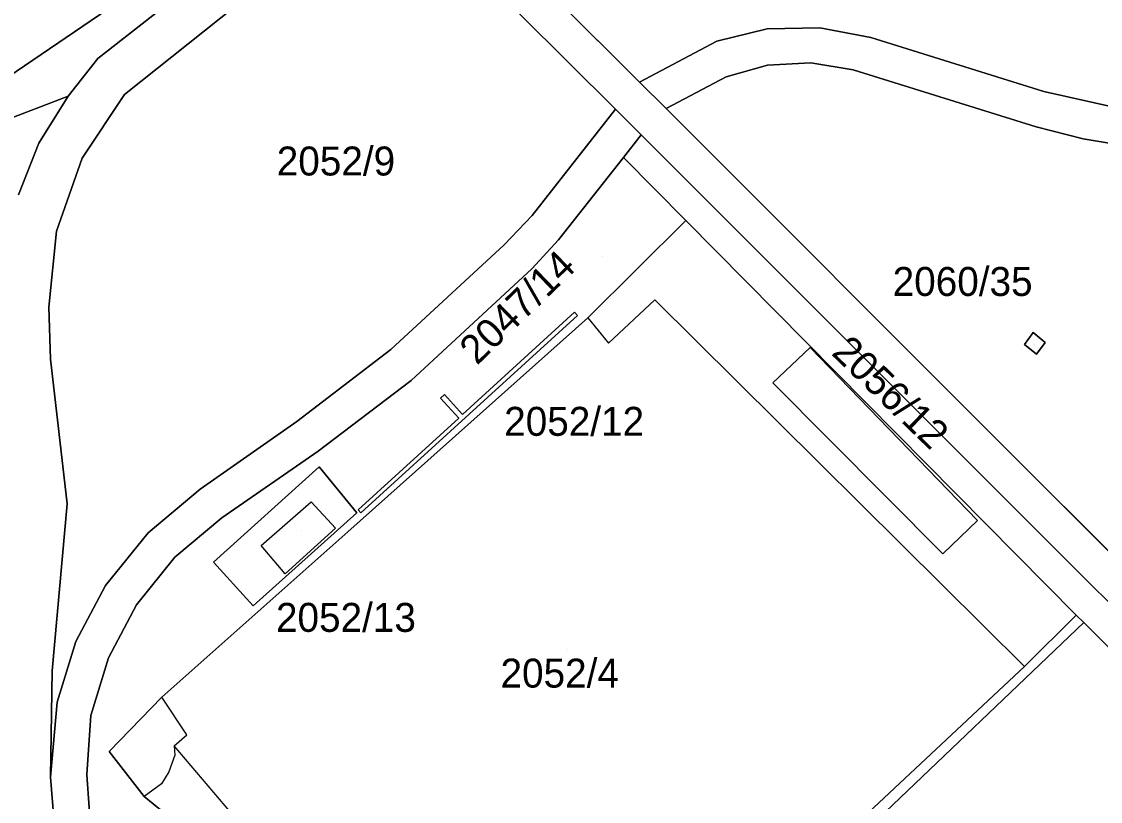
# Model space of a CAD drawing. Extents: x -263423 to -261326, y -1240067 to -1237864.
# Drawn here: x -262447.9 to -262373.4, y -1239200.9 to -1239147 of the extents above; entities that cross this region are included whole.
import ezdxf

# ---------------------------------------------------------------- set-up
doc = ezdxf.new("R2010")
doc.units = 0
for name, color, linetype in [('body_kn', 7, 'Continuous'), ('kladpar_druhypozemkov', 7, 'Continuous'), ('kladpar_hranice', 7, 'Continuous'), ('kladpar_parcelnecisla', 7, 'Continuous'), ('kladpar_plochy', 7, 'Continuous'), ('kladpar_sipky', 7, 'Continuous'), ('zappar_hrandruhpozemk', 7, 'Continuous')]:
    doc.layers.add(name, color=color, linetype=linetype)

msp = doc.modelspace()

# ---------------------------------------------------------------- linework, layer by layer
at = {"layer": 'body_kn'}
for p, q in [((-262396.42, -1239147.51), (-262396.42, -1239147.51)), ((-262392.79, -1239147.43), (-262392.79, -1239147.43)), ((-262389.27, -1239148.1), (-262389.27, -1239148.1)), ((-262399.9, -1239148.35), (-262399.9, -1239148.35)), ((-262442.68, -1239149.56), (-262442.68, -1239149.56)), ((-262396.41, -1239150.01), (-262396.41, -1239150.01)), ((-262393.41, -1239149.85), (-262393.41, -1239149.85)), ((-262390.48, -1239150.33), (-262390.48, -1239150.33)), ((-262405.25, -1239151.18), (-262405.25, -1239151.18)), ((-262399.27, -1239150.81), (-262399.27, -1239150.81)), ((-262440.84, -1239152.03), (-262440.84, -1239152.03)), ((-262440.84, -1239152.03), (-262440.84, -1239152.03)), ((-262377.32, -1239151.83), (-262377.32, -1239151.83)), ((-262444.73, -1239152.14), (-262444.73, -1239152.14)), ((-262406.91, -1239153.06), (-262406.91, -1239153.06)), ((-262403.41, -1239153.01), (-262403.41, -1239153.01)), ((-262405.13, -1239154.83), (-262405.13, -1239154.83)), ((-262377.84, -1239154.28), (-262377.84, -1239154.28)), ((-262446.74, -1239155.4), (-262446.74, -1239155.4)), ((-262374.59, -1239155.1), (-262374.59, -1239155.1)), ((-262443.75, -1239156.43), (-262443.75, -1239156.43)), ((-262406.35, -1239156.38), (-262406.35, -1239156.38)), ((-262412.67, -1239160.39), (-262412.67, -1239160.39)), ((-262402.04, -1239160.74), (-262402.04, -1239160.74)), ((-262402.04, -1239160.74), (-262402.04, -1239160.74)), ((-262445.53, -1239161.48), (-262445.53, -1239161.48)), ((-262414.61, -1239162.43), (-262414.61, -1239162.43)), ((-262410.84, -1239162.08), (-262410.84, -1239162.08)), ((-262412.69, -1239164.08), (-262412.69, -1239164.08)), ((-262446.05, -1239166.72), (-262446.05, -1239166.72)), ((-262404.18, -1239166.21), (-262404.18, -1239166.21)), ((-262409.73, -1239167.08), (-262409.73, -1239167.08)), ((-262409.53, -1239167.3), (-262409.53, -1239167.3)), ((-262408.81, -1239167.45), (-262408.81, -1239167.45)), ((-262408.81, -1239167.45), (-262408.81, -1239167.45)), ((-262378.06, -1239168.48), (-262378.06, -1239168.48)), ((-262377.23, -1239169.16), (-262377.23, -1239169.16)), ((-262377.23, -1239169.16), (-262377.23, -1239169.16)), ((-262422.43, -1239169.65), (-262422.43, -1239169.65)), ((-262407.4, -1239169.22), (-262407.4, -1239169.22)), ((-262393.45, -1239169.51), (-262393.45, -1239169.51)), ((-262378.66, -1239169.31), (-262378.66, -1239169.31)), ((-262445.94, -1239170.31), (-262445.94, -1239170.31)), ((-262377.83, -1239169.96), (-262377.83, -1239169.96)), ((-262421.03, -1239171.78), (-262421.03, -1239171.78)), ((-262396.03, -1239171.95), (-262396.03, -1239171.95)), ((-262396.03, -1239171.95), (-262396.03, -1239171.95)), ((-262418.73, -1239172.76), (-262418.73, -1239172.76)), ((-262419, -1239173), (-262419, -1239173)), ((-262417.74, -1239174.38), (-262417.74, -1239174.38)), ((-262417.47, -1239174.14), (-262417.47, -1239174.14)), ((-262428.92, -1239174.62), (-262428.92, -1239174.62)), ((-262380.16, -1239176.25), (-262380.16, -1239176.25)), ((-262427.46, -1239176.67), (-262427.46, -1239176.67)), ((-262427.39, -1239177.75), (-262427.39, -1239177.75)), ((-262382.29, -1239177.65), (-262382.29, -1239177.65)), ((-262435.61, -1239179.3), (-262435.61, -1239179.3)), ((-262444.8, -1239180.31), (-262444.8, -1239180.31)), ((-262427.94, -1239180.16), (-262427.94, -1239180.16)), ((-262424.77, -1239180.94), (-262424.77, -1239180.94)), ((-262424.69, -1239180.71), (-262424.69, -1239180.71)), ((-262424.69, -1239180.71), (-262424.69, -1239180.71)), ((-262424.49, -1239180.93), (-262424.49, -1239180.93)), ((-262434.1, -1239181.28), (-262434.1, -1239181.28)), ((-262381.9, -1239181.45), (-262381.9, -1239181.45)), ((-262439.2, -1239182.31), (-262439.2, -1239182.31)), ((-262426.25, -1239181.99), (-262426.25, -1239181.99)), ((-262425.39, -1239182.25), (-262425.39, -1239182.25)), ((-262431.39, -1239183.18), (-262431.39, -1239183.18)), ((-262431.39, -1239183.18), (-262431.39, -1239183.18)), ((-262437.34, -1239183.99), (-262437.34, -1239183.99)), ((-262384.29, -1239183.76), (-262384.29, -1239183.76)), ((-262434.69, -1239184.33), (-262434.69, -1239184.33)), ((-262429.73, -1239185.15), (-262429.73, -1239185.15)), ((-262442.13, -1239185.95), (-262442.13, -1239185.95)), ((-262440, -1239187.28), (-262440, -1239187.28)), ((-262431.93, -1239187.36), (-262431.93, -1239187.36)), ((-262431.93, -1239187.36), (-262431.93, -1239187.36)), ((-262375.07, -1239187.99), (-262375.07, -1239187.99)), ((-262374.56, -1239188.5), (-262374.56, -1239188.5)), ((-262374.56, -1239188.5), (-262374.56, -1239188.5)), ((-262444.18, -1239189.82), (-262444.18, -1239189.82)), ((-262441.94, -1239190.95), (-262441.94, -1239190.95)), ((-262445.82, -1239191.85), (-262445.82, -1239191.85)), ((-262378.66, -1239191.54), (-262378.66, -1239191.54)), ((-262378.66, -1239191.54), (-262378.66, -1239191.54)), ((-262438.25, -1239193.66), (-262438.25, -1239193.66)), ((-262445.49, -1239194), (-262445.49, -1239194)), ((-262443.15, -1239194.92), (-262443.15, -1239194.92)), ((-262436.52, -1239196.25), (-262436.52, -1239196.25)), ((-262441.89, -1239197.42), (-262441.89, -1239197.42)), ((-262437.4, -1239197.02), (-262437.4, -1239197.02)), ((-262437.34, -1239197.66), (-262437.34, -1239197.66)), ((-262437.77, -1239198.81), (-262437.77, -1239198.81)), ((-262445.93, -1239199.19), (-262445.93, -1239199.19)), ((-262443.44, -1239199), (-262443.44, -1239199)), ((-262438.28, -1239199.64), (-262438.28, -1239199.64)), ((-262439.47, -1239200.53), (-262439.47, -1239200.53))]:
    msp.add_line(p, q, dxfattribs=at)
at = {"layer": 'kladpar_druhypozemkov'}
for p, q in [((-262424.81, -1239155.86), (-262424.81, -1239155.86)), ((-262407.81, -1239163.2), (-262407.81, -1239163.2)), ((-262377.95, -1239169.38), (-262377.95, -1239169.38)), ((-262417.46, -1239174.29), (-262417.46, -1239174.29)), ((-262384.08, -1239178.58), (-262384.08, -1239178.58)), ((-262428.6, -1239182.18), (-262428.6, -1239182.18)), ((-262410.24, -1239190.4), (-262410.24, -1239190.4))]:
    msp.add_line(p, q, dxfattribs=at)
at = {"layer": 'kladpar_hranice'}
for points in [[(-262469.03, -1239087.65), (-262451.52, -1239105.12), (-262424.02, -1239132.47), (-262422.17, -1239134.32), (-262405.25, -1239151.18), (-262403.41, -1239153.01), (-262380.16, -1239176.25), (-262362.66, -1239193.74), (-262344.76, -1239211.59), (-262324.61, -1239231.69), (-262322.39, -1239233.91), (-262324.18, -1239235.62), (-262326.37, -1239233.46), (-262340.18, -1239219.71), (-262346.8, -1239213.09), (-262364.57, -1239195.35), (-262382.29, -1239177.65), (-262405.13, -1239154.83), (-262406.91, -1239153.06), (-262423.32, -1239136.73), (-262425.56, -1239134.5), (-262453.35, -1239106.81), (-262471.32, -1239088.91)], [(-262471.32, -1239088.91), (-262453.35, -1239106.81), (-262425.56, -1239134.5), (-262432.96, -1239141.92), (-262442.68, -1239149.56), (-262444.73, -1239152.14), (-262458.78, -1239157.53), (-262437.3, -1239142.94), (-262460.89, -1239108.12)], [(-262344.33, -1239091.13), (-262347.96, -1239098.24), (-262350.2, -1239103.95), (-262351.94, -1239109.84), (-262355.13, -1239119.52), (-262357.51, -1239127.69), (-262357.65, -1239127.65), (-262360.04, -1239136.01), (-262362.39, -1239144.03), (-262362.19, -1239144.09), (-262362.89, -1239146.57), (-262363.72, -1239148.73), (-262365.1, -1239150.58), (-262367.11, -1239152.11), (-262369.55, -1239152.96), (-262372.07, -1239153.01), (-262377.32, -1239151.83), (-262389.27, -1239148.1), (-262392.79, -1239147.43), (-262396.42, -1239147.51), (-262399.9, -1239148.35), (-262405.25, -1239151.18), (-262422.17, -1239134.32), (-262419.89, -1239130.75)], [(-262460.89, -1239108.12), (-262437.3, -1239142.94), (-262458.78, -1239157.53), (-262479.86, -1239126.48), (-262482.41, -1239122.72), (-262460.89, -1239108.12)], [(-262448.15, -1239158.97), (-262446.74, -1239155.4), (-262444.73, -1239152.14), (-262442.68, -1239149.56), (-262432.96, -1239141.92), (-262425.56, -1239134.5), (-262423.32, -1239136.73), (-262430.9, -1239144.12), (-262440.84, -1239152.03), (-262443.75, -1239156.43), (-262445.53, -1239161.48), (-262446.05, -1239166.72), (-262445.94, -1239170.31), (-262444.8, -1239180.31), (-262445.82, -1239191.85), (-262445.93, -1239199.19), (-262445.1, -1239209.66), (-262444.38, -1239213.14), (-262442.93, -1239219.52), (-262442.58, -1239226.06), (-262442.73, -1239236.48), (-262442.37, -1239246.88), (-262441.11, -1239257.98)], [(-262440.84, -1239152.03), (-262430.9, -1239144.12), (-262423.32, -1239136.73), (-262406.91, -1239153.06), (-262412.67, -1239160.39), (-262414.61, -1239162.43), (-262422.43, -1239169.65), (-262428.92, -1239174.62), (-262435.61, -1239179.3), (-262439.2, -1239182.31), (-262442.13, -1239185.95), (-262444.18, -1239189.82), (-262445.49, -1239194), (-262445.93, -1239199.19), (-262445.82, -1239191.85), (-262444.8, -1239180.31), (-262445.94, -1239170.31), (-262446.05, -1239166.72), (-262445.53, -1239161.48), (-262443.75, -1239156.43), (-262440.84, -1239152.03)], [(-262380.16, -1239176.25), (-262403.41, -1239153.01), (-262399.27, -1239150.81), (-262396.41, -1239150.01), (-262393.41, -1239149.85), (-262390.48, -1239150.33), (-262377.84, -1239154.28), (-262374.59, -1239155.1), (-262372.25, -1239155.49), (-262369.86, -1239155.49), (-262367.9, -1239155.2), (-262365.21, -1239153.93), (-262362.95, -1239151.99), (-262361.13, -1239149.05), (-262359.83, -1239144.83), (-262359.63, -1239144.88)], [(-262372.25, -1239155.49), (-262374.59, -1239155.1), (-262377.84, -1239154.28), (-262390.48, -1239150.33), (-262393.41, -1239149.85), (-262396.41, -1239150.01), (-262399.27, -1239150.81), (-262403.41, -1239153.01), (-262405.25, -1239151.18), (-262399.9, -1239148.35), (-262396.42, -1239147.51), (-262392.79, -1239147.43), (-262389.27, -1239148.1), (-262377.32, -1239151.83), (-262372.07, -1239153.01)], [(-262458.78, -1239157.53), (-262444.73, -1239152.14), (-262446.74, -1239155.4), (-262448.15, -1239158.97)], [(-262445.1, -1239209.66), (-262445.93, -1239199.19), (-262445.49, -1239194), (-262444.18, -1239189.82), (-262442.13, -1239185.95), (-262439.2, -1239182.31), (-262435.61, -1239179.3), (-262428.92, -1239174.62), (-262422.43, -1239169.65), (-262414.61, -1239162.43), (-262412.67, -1239160.39), (-262406.91, -1239153.06), (-262405.13, -1239154.83), (-262406.35, -1239156.38), (-262410.84, -1239162.08), (-262412.69, -1239164.08), (-262421.03, -1239171.78), (-262427.46, -1239176.67), (-262434.1, -1239181.28), (-262437.34, -1239183.99), (-262440, -1239187.28), (-262441.94, -1239190.95), (-262443.15, -1239194.92), (-262443.44, -1239199), (-262442.78, -1239208.22)], [(-262402.04, -1239160.74), (-262406.35, -1239156.38), (-262405.13, -1239154.83), (-262382.29, -1239177.65), (-262364.57, -1239195.35), (-262346.8, -1239213.09), (-262340.18, -1239219.71), (-262326.37, -1239233.46), (-262328.39, -1239236.98), (-262329.11, -1239241.45), (-262328.66, -1239244.15), (-262328.02, -1239246.01), (-262325.38, -1239249.68)], [(-262421.03, -1239171.78), (-262412.69, -1239164.08), (-262410.84, -1239162.08), (-262406.35, -1239156.38), (-262402.04, -1239160.74)], [(-262408.81, -1239167.45), (-262402.04, -1239160.74), (-262375.07, -1239187.99), (-262378.66, -1239191.54), (-262409.22, -1239220.13), (-262415.62, -1239222.63), (-262426.29, -1239226.82), (-262436.15, -1239205.92), (-262438.22, -1239201.54), (-262439.47, -1239200.53), (-262441.89, -1239197.42), (-262438.25, -1239193.66), (-262425.39, -1239182.25), (-262408.81, -1239167.45)], [(-262402.04, -1239160.74), (-262408.81, -1239167.45), (-262425.39, -1239182.25), (-262438.25, -1239193.66), (-262441.89, -1239197.42), (-262439.47, -1239200.53), (-262438.22, -1239201.54), (-262436.15, -1239205.92), (-262426.29, -1239226.82), (-262426.02, -1239229.54), (-262423.78, -1239251.79)], [(-262330.92, -1239250.42), (-262331.64, -1239247.44), (-262340.09, -1239224.75), (-262341.19, -1239221.81), (-262374.56, -1239188.5), (-262375.07, -1239187.99), (-262402.04, -1239160.74)], [(-262419, -1239173), (-262417.74, -1239174.38), (-262424.69, -1239180.71), (-262424.49, -1239180.93), (-262409.53, -1239167.3), (-262409.73, -1239167.08), (-262417.47, -1239174.14), (-262418.73, -1239172.76), (-262419, -1239173)], [(-262424.69, -1239180.71), (-262417.74, -1239174.38), (-262419, -1239173), (-262418.73, -1239172.76), (-262417.47, -1239174.14), (-262409.73, -1239167.08), (-262409.53, -1239167.3), (-262424.49, -1239180.93), (-262424.69, -1239180.71)], [(-262377.23, -1239169.16), (-262377.83, -1239169.96), (-262378.66, -1239169.31), (-262378.06, -1239168.48), (-262377.23, -1239169.16)], [(-262377.83, -1239169.96), (-262377.23, -1239169.16), (-262378.06, -1239168.48), (-262378.66, -1239169.31), (-262377.83, -1239169.96)], [(-262437.34, -1239183.99), (-262434.1, -1239181.28), (-262427.46, -1239176.67), (-262421.03, -1239171.78)], [(-262344.76, -1239211.59), (-262362.66, -1239193.74), (-262380.16, -1239176.25)], [(-262434.69, -1239184.33), (-262431.93, -1239187.36), (-262424.77, -1239180.94), (-262427.39, -1239177.75), (-262434.69, -1239184.33)], [(-262431.93, -1239187.36), (-262434.69, -1239184.33), (-262427.39, -1239177.75), (-262424.77, -1239180.94), (-262431.93, -1239187.36)], [(-262427.38, -1239249.37), (-262428.11, -1239240.93), (-262429.54, -1239234.81), (-262432.41, -1239229.23), (-262438.07, -1239220.25), (-262441.6, -1239213.44), (-262442.4, -1239210.53), (-262442.78, -1239208.22), (-262443.44, -1239199), (-262443.15, -1239194.92), (-262441.94, -1239190.95), (-262440, -1239187.28), (-262437.34, -1239183.99)], [(-262378.66, -1239191.54), (-262375.07, -1239187.99), (-262374.56, -1239188.5), (-262341.19, -1239221.81), (-262340.09, -1239224.75), (-262357.78, -1239223.01), (-262392.51, -1239219.6), (-262397.51, -1239270.56)], [(-262423.78, -1239251.79), (-262426.02, -1239229.54), (-262426.29, -1239226.82), (-262415.62, -1239222.63), (-262409.22, -1239220.13), (-262378.66, -1239191.54)]]:
    msp.add_lwpolyline(points, dxfattribs=at)
at = {"layer": 'kladpar_plochy'}
for p, q in [((-262405.25, -1239151.18), (-262422.17, -1239134.32)), ((-262396.42, -1239147.51), (-262399.9, -1239148.35)), ((-262392.79, -1239147.43), (-262396.42, -1239147.51)), ((-262389.27, -1239148.1), (-262392.79, -1239147.43)), ((-262377.32, -1239151.83), (-262389.27, -1239148.1)), ((-262399.9, -1239148.35), (-262405.25, -1239151.18)), ((-262399.27, -1239150.81), (-262396.41, -1239150.01)), ((-262396.41, -1239150.01), (-262393.41, -1239149.85)), ((-262393.41, -1239149.85), (-262390.48, -1239150.33)), ((-262390.48, -1239150.33), (-262377.84, -1239154.28)), ((-262403.41, -1239153.01), (-262399.27, -1239150.81)), ((-262372.07, -1239153.01), (-262377.32, -1239151.83)), ((-262458.78, -1239157.53), (-262444.73, -1239152.14)), ((-262444.73, -1239152.14), (-262446.74, -1239155.4)), ((-262380.16, -1239176.25), (-262403.41, -1239153.01)), ((-262377.84, -1239154.28), (-262374.59, -1239155.1)), ((-262446.74, -1239155.4), (-262448.15, -1239158.97)), ((-262374.59, -1239155.1), (-262372.25, -1239155.49)), ((-262410.84, -1239162.08), (-262406.35, -1239156.38)), ((-262406.35, -1239156.38), (-262402.04, -1239160.74)), ((-262402.04, -1239160.74), (-262408.81, -1239167.45)), ((-262412.69, -1239164.08), (-262410.84, -1239162.08)), ((-262421.03, -1239171.78), (-262412.69, -1239164.08)), ((-262408.81, -1239167.45), (-262425.39, -1239182.25)), ((-262424.49, -1239180.93), (-262409.53, -1239167.3)), ((-262409.73, -1239167.08), (-262417.47, -1239174.14)), ((-262409.53, -1239167.3), (-262409.73, -1239167.08)), ((-262378.06, -1239168.48), (-262378.66, -1239169.31)), ((-262377.23, -1239169.16), (-262378.06, -1239168.48)), ((-262377.83, -1239169.96), (-262377.23, -1239169.16)), ((-262378.66, -1239169.31), (-262377.83, -1239169.96)), ((-262427.46, -1239176.67), (-262421.03, -1239171.78)), ((-262418.73, -1239172.76), (-262419, -1239173)), ((-262417.47, -1239174.14), (-262418.73, -1239172.76)), ((-262419, -1239173), (-262417.74, -1239174.38)), ((-262417.74, -1239174.38), (-262424.69, -1239180.71)), ((-262362.66, -1239193.74), (-262380.16, -1239176.25)), ((-262434.1, -1239181.28), (-262427.46, -1239176.67)), ((-262427.39, -1239177.75), (-262434.69, -1239184.33)), ((-262424.77, -1239180.94), (-262427.39, -1239177.75)), ((-262431.93, -1239187.36), (-262424.77, -1239180.94)), ((-262424.69, -1239180.71), (-262424.49, -1239180.93)), ((-262437.34, -1239183.99), (-262434.1, -1239181.28)), ((-262425.39, -1239182.25), (-262438.25, -1239193.66)), ((-262440, -1239187.28), (-262437.34, -1239183.99)), ((-262434.69, -1239184.33), (-262431.93, -1239187.36)), ((-262441.94, -1239190.95), (-262440, -1239187.28)), ((-262443.15, -1239194.92), (-262441.94, -1239190.95)), ((-262438.25, -1239193.66), (-262441.89, -1239197.42)), ((-262443.44, -1239199), (-262443.15, -1239194.92)), ((-262441.89, -1239197.42), (-262439.47, -1239200.53)), ((-262442.78, -1239208.22), (-262443.44, -1239199)), ((-262439.47, -1239200.53), (-262438.22, -1239201.54))]:
    msp.add_line(p, q, dxfattribs=at)
for points in [[(-262469.03, -1239087.65), (-262451.52, -1239105.12), (-262424.02, -1239132.47), (-262422.17, -1239134.32), (-262405.25, -1239151.18), (-262403.41, -1239153.01), (-262380.16, -1239176.25), (-262362.66, -1239193.74), (-262344.76, -1239211.59), (-262324.61, -1239231.69), (-262322.39, -1239233.91), (-262324.18, -1239235.62), (-262326.37, -1239233.46), (-262340.18, -1239219.71), (-262346.8, -1239213.09), (-262364.57, -1239195.35), (-262382.29, -1239177.65), (-262405.13, -1239154.83), (-262406.91, -1239153.06), (-262423.32, -1239136.73), (-262425.56, -1239134.5), (-262453.35, -1239106.81), (-262471.32, -1239088.91)], [(-262471.32, -1239088.91), (-262453.35, -1239106.81), (-262425.56, -1239134.5), (-262432.96, -1239141.92), (-262442.68, -1239149.56), (-262444.73, -1239152.14), (-262458.78, -1239157.53), (-262437.3, -1239142.94), (-262460.89, -1239108.12), (-262482.41, -1239122.72), (-262479.86, -1239126.48), (-262481.17, -1239127.46), (-262484.56, -1239129.75), (-262487.84, -1239131.98), (-262491.72, -1239125.66), (-262490.44, -1239124.76), (-262488.94, -1239123.71), (-262483.99, -1239119.95), (-262461.19, -1239105.55), (-262458.2, -1239103.74), (-262458.8, -1239103.12), (-262459.74, -1239102.05), (-262466.53, -1239094.33)], [(-262448.15, -1239158.97), (-262446.74, -1239155.4), (-262444.73, -1239152.14), (-262442.68, -1239149.56), (-262432.96, -1239141.92), (-262425.56, -1239134.5), (-262423.32, -1239136.73), (-262430.9, -1239144.12), (-262440.84, -1239152.03), (-262443.75, -1239156.43), (-262445.53, -1239161.48), (-262446.05, -1239166.72), (-262445.94, -1239170.31), (-262444.8, -1239180.31), (-262445.82, -1239191.85), (-262445.93, -1239199.19), (-262445.1, -1239209.66), (-262444.38, -1239213.14), (-262442.93, -1239219.52), (-262442.58, -1239226.06), (-262442.73, -1239236.48), (-262442.37, -1239246.88), (-262441.11, -1239257.98)], [(-262372.25, -1239155.49), (-262374.59, -1239155.1), (-262377.84, -1239154.28), (-262390.48, -1239150.33), (-262393.41, -1239149.85), (-262396.41, -1239150.01), (-262399.27, -1239150.81), (-262403.41, -1239153.01), (-262405.25, -1239151.18), (-262399.9, -1239148.35), (-262396.42, -1239147.51), (-262392.79, -1239147.43), (-262389.27, -1239148.1), (-262377.32, -1239151.83), (-262372.07, -1239153.01)], [(-262445.1, -1239209.66), (-262445.93, -1239199.19), (-262445.49, -1239194), (-262444.18, -1239189.82), (-262442.13, -1239185.95), (-262439.2, -1239182.31), (-262435.61, -1239179.3), (-262428.92, -1239174.62), (-262422.43, -1239169.65), (-262414.61, -1239162.43), (-262412.67, -1239160.39), (-262406.91, -1239153.06), (-262405.13, -1239154.83), (-262406.35, -1239156.38), (-262410.84, -1239162.08), (-262412.69, -1239164.08), (-262421.03, -1239171.78), (-262427.46, -1239176.67), (-262434.1, -1239181.28), (-262437.34, -1239183.99), (-262440, -1239187.28), (-262441.94, -1239190.95), (-262443.15, -1239194.92), (-262443.44, -1239199), (-262442.78, -1239208.22)], [(-262330.92, -1239250.42), (-262331.64, -1239247.44), (-262340.09, -1239224.75), (-262341.19, -1239221.81), (-262374.56, -1239188.5), (-262375.07, -1239187.99), (-262402.04, -1239160.74), (-262406.35, -1239156.38), (-262405.13, -1239154.83), (-262382.29, -1239177.65), (-262364.57, -1239195.35), (-262346.8, -1239213.09), (-262340.18, -1239219.71), (-262326.37, -1239233.46), (-262328.39, -1239236.98), (-262329.11, -1239241.45), (-262328.66, -1239244.15), (-262328.02, -1239246.01), (-262325.38, -1239249.68)], [(-262423.78, -1239251.79), (-262426.02, -1239229.54), (-262426.29, -1239226.82), (-262415.62, -1239222.63), (-262409.22, -1239220.13), (-262378.66, -1239191.54), (-262375.07, -1239187.99), (-262374.56, -1239188.5), (-262341.19, -1239221.81), (-262340.09, -1239224.75), (-262357.78, -1239223.01), (-262392.51, -1239219.6), (-262397.51, -1239270.56)]]:
    msp.add_lwpolyline(points, dxfattribs=at)
for points in [[(-262460.89, -1239108.12), (-262437.3, -1239142.94), (-262458.78, -1239157.53), (-262479.86, -1239126.48), (-262482.41, -1239122.72)], [(-262440.84, -1239152.03), (-262430.9, -1239144.12), (-262423.32, -1239136.73), (-262406.91, -1239153.06), (-262412.67, -1239160.39), (-262414.61, -1239162.43), (-262422.43, -1239169.65), (-262428.92, -1239174.62), (-262435.61, -1239179.3), (-262439.2, -1239182.31), (-262442.13, -1239185.95), (-262444.18, -1239189.82), (-262445.49, -1239194), (-262445.93, -1239199.19), (-262445.82, -1239191.85), (-262444.8, -1239180.31), (-262445.94, -1239170.31), (-262446.05, -1239166.72), (-262445.53, -1239161.48), (-262443.75, -1239156.43)], [(-262408.81, -1239167.45), (-262402.04, -1239160.74), (-262375.07, -1239187.99), (-262378.66, -1239191.54), (-262409.22, -1239220.13), (-262415.62, -1239222.63), (-262426.29, -1239226.82), (-262436.15, -1239205.92), (-262438.22, -1239201.54), (-262439.47, -1239200.53), (-262441.89, -1239197.42), (-262438.25, -1239193.66), (-262425.39, -1239182.25)], [(-262424.69, -1239180.71), (-262417.74, -1239174.38), (-262419, -1239173), (-262418.73, -1239172.76), (-262417.47, -1239174.14), (-262409.73, -1239167.08), (-262409.53, -1239167.3), (-262424.49, -1239180.93)], [(-262377.23, -1239169.16), (-262377.83, -1239169.96), (-262378.66, -1239169.31), (-262378.06, -1239168.48)], [(-262431.93, -1239187.36), (-262434.69, -1239184.33), (-262427.39, -1239177.75), (-262424.77, -1239180.94)]]:
    msp.add_lwpolyline(points, close=True, dxfattribs=at)
at = {"layer": 'kladpar_sipky'}
for p, q in [((-262377.97, -1239169.27), (-262377.97, -1239169.27)), ((-262414.57, -1239171.72), (-262414.57, -1239171.72)), ((-262429.28, -1239184.38), (-262429.28, -1239184.38))]:
    msp.add_line(p, q, dxfattribs=at)
at = {"layer": 'zappar_hrandruhpozemk'}
for p, q in [((-262404.18, -1239166.21), (-262378.66, -1239191.54)), ((-262384.29, -1239183.76), (-262396.03, -1239171.95)), ((-262426.25, -1239181.99), (-262429.73, -1239185.15)), ((-262429.73, -1239185.15), (-262431.39, -1239183.18)), ((-262374.56, -1239188.5), (-262406.74, -1239219.19)), ((-262436.52, -1239196.25), (-262438.25, -1239193.66)), ((-262437.4, -1239197.02), (-262436.52, -1239196.25)), ((-262415.62, -1239222.63), (-262437.4, -1239197.02))]:
    msp.add_line(p, q, dxfattribs=at)
for points in [[(-262408.81, -1239167.45), (-262407.4, -1239169.22), (-262404.18, -1239166.21)], [(-262396.03, -1239171.95), (-262393.45, -1239169.51), (-262381.9, -1239181.45), (-262384.29, -1239183.76)], [(-262431.39, -1239183.18), (-262427.94, -1239180.16), (-262426.25, -1239181.99)], [(-262437.4, -1239197.02), (-262437.34, -1239197.66), (-262437.77, -1239198.81), (-262438.28, -1239199.64), (-262439.47, -1239200.53)]]:
    msp.add_lwpolyline(points, dxfattribs=at)

# ---------------------------------------------------------------- texts
at = {"layer": 'kladpar_parcelnecisla'}
for s, p in [('2052/9', (-262430.31, -1239157.63)), ('2060/35', (-262387.758, -1239165.95)), ('2052/12', (-262414.598, -1239175.61)), ('2052/13', (-262430.364, -1239189.15)), ('2052/4', (-262414.85, -1239193))]:
    msp.add_text(s, height=2, dxfattribs=at).set_placement(p)
for s, rotation, p in [('2047/14', 44, (-262416.484, -1239170.786)), ('2056/12', 316, (-262392.059, -1239169.951))]:
    msp.add_text(s, height=2, rotation=rotation, dxfattribs=at).set_placement(p)

doc.saveas('drawing.dxf')
